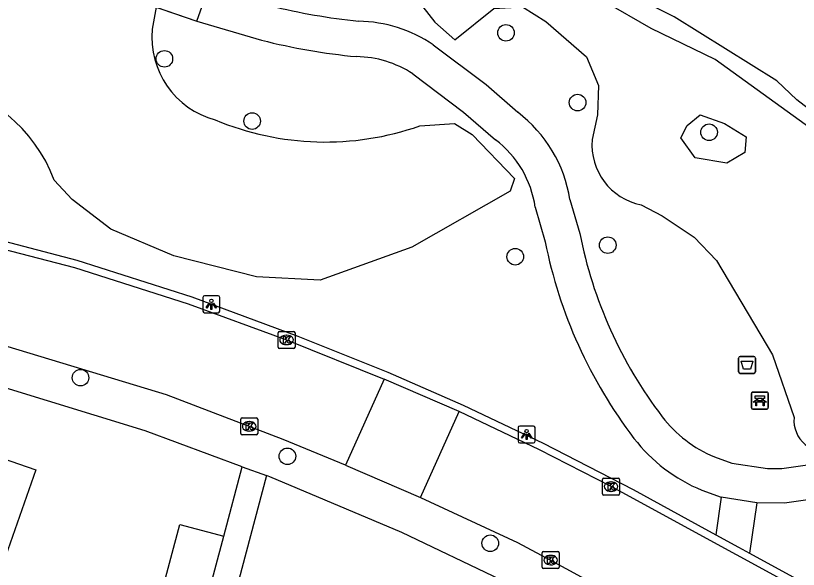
# Model space of a CAD drawing. Extents: x 163686 to 164493, y 382719 to 383870.
# Drawn here: x 164075.02 to 164121.22, y 383663.79 to 383696.44 of the extents above; entities that cross this region are included whole.
import ezdxf

# ---------------------------------------------------------------- set-up
doc = ezdxf.new("R2010")
doc.units = 0
for name, color, linetype in [('IMGEO_Afvalbak', 7, 'Continuous'), ('IMGEO_Bank', 7, 'Continuous'), ('IMGEO_Boom', 7, 'Continuous'), ('IMGEO_Dek', 7, 'Continuous'), ('IMGEO_Groenvoorziening', 7, 'Continuous'), ('IMGEO_Kolk', 7, 'Continuous'), ('IMGEO_Lichtpunt', 7, 'Continuous'), ('IMGEO_Pand', 7, 'Continuous'), ('IMGEO_Rijbaan_lokaal_open', 7, 'Continuous'), ('IMGEO_Voetpad_halfverhard', 7, 'Continuous'), ('IMGEO_Voetpad_open', 7, 'Continuous'), ('IMGEO_Waterloop', 7, 'Continuous')]:
    doc.layers.add(name, color=color, linetype=linetype)

msp = doc.modelspace()

# ---------------------------------------------------------------- linework, layer by layer
at = {"layer": 'IMGEO_Afvalbak'}
for p, q in [((164117.697, 383675.442), (164117.697, 383676.242)), ((164117.697, 383676.242), (164117.697, 383675.442)), ((164117.797, 383676.342), (164118.587, 383676.342)), ((164118.587, 383676.342), (164117.797, 383676.342)), ((164118.687, 383676.242), (164118.687, 383675.442)), ((164118.687, 383675.442), (164118.687, 383676.242)), ((164118.587, 383675.342), (164117.797, 383675.342)), ((164117.797, 383675.342), (164118.587, 383675.342))]:
    msp.add_line(p, q, dxfattribs=at)
msp.add_lwpolyline([(164117.84, 383676.056), (164118.544, 383676.056), (164118.395, 383675.586), (164117.989, 383675.586), (164117.84, 383676.056)], dxfattribs=at)
for centre, start, end in [((164117.797, 383676.242), 90, 180), ((164117.797, 383676.242), 90, 180), ((164118.587, 383676.242), 0, 90), ((164118.587, 383676.242), 360, 90), ((164117.797, 383675.442), 180, 270), ((164117.797, 383675.442), 180, 270), ((164118.587, 383675.442), 270, 0), ((164118.587, 383675.442), 270, 0)]:
    msp.add_arc(centre, 0.1, start, end, dxfattribs=at)
at = {"layer": 'IMGEO_Bank'}
for p, q in [((164118.449, 383673.315), (164118.449, 383674.156)), ((164118.449, 383674.156), (164118.449, 383673.315)), ((164118.524, 383674.24), (164119.365, 383674.24)), ((164119.365, 383674.24), (164118.524, 383674.24)), ((164119.449, 383674.165), (164119.449, 383673.324)), ((164119.449, 383673.324), (164119.449, 383674.165)), ((164119.146, 383673.638), (164118.753, 383673.638)), ((164118.758, 383673.746), (164118.758, 383673.852)), ((164118.802, 383673.852), (164118.802, 383673.746)), ((164119.09, 383673.858), (164118.808, 383673.858)), ((164118.808, 383673.74), (164119.09, 383673.74)), ((164119.096, 383673.746), (164119.096, 383673.852)), ((164119.14, 383673.852), (164119.14, 383673.746)), ((164119.374, 383673.24), (164118.533, 383673.24)), ((164118.533, 383673.24), (164119.374, 383673.24))]:
    msp.add_line(p, q, dxfattribs=at)
for points in [[(164118.752, 383673.858), (164118.666, 383673.858), (164118.666, 383674.019), (164119.229, 383674.019), (164119.229, 383673.858), (164119.146, 383673.858)], [(164118.696, 383673.638), (164118.554, 383673.638), (164118.666, 383673.74), (164118.752, 383673.74)], [(164118.746, 383673.631), (164118.746, 383673.424), (164118.703, 383673.424), (164118.703, 383673.631)], [(164119.146, 383673.74), (164119.229, 383673.74), (164119.341, 383673.638), (164119.202, 383673.638)], [(164119.196, 383673.631), (164119.196, 383673.424), (164119.152, 383673.424), (164119.152, 383673.631)]]:
    msp.add_lwpolyline(points, dxfattribs=at)
for centre, radius, start, end in [((164118.527, 383674.162), 0.0779, 92.4484, 184.2845), ((164118.527, 383674.162), 0.0779, 92.4484, 184.2845), ((164119.371, 383674.162), 0.0779, 2.4484, 94.2845), ((164119.371, 383674.162), 0.0779, 2.4484, 94.2845), ((164118.696, 383673.631), 0.00671, 2.8957, 87.1043), ((164118.753, 383673.631), 0.00671, 92.8957, 177.1043), ((164118.751, 383673.851), 0.00671, 2.8957, 87.1043), ((164118.751, 383673.747), 0.00671, 272.8957, 357.1043), ((164118.808, 383673.851), 0.00671, 92.8957, 177.1043), ((164118.808, 383673.747), 0.00671, 182.8957, 267.1043), ((164119.09, 383673.851), 0.00671, 2.8957, 87.1043), ((164119.09, 383673.747), 0.00671, 272.8957, 357.1043), ((164119.147, 383673.851), 0.00671, 92.8957, 177.1043), ((164119.147, 383673.747), 0.00671, 182.8957, 267.1043), ((164119.145, 383673.631), 0.00671, 2.8957, 87.1043), ((164119.202, 383673.631), 0.00671, 92.8957, 177.1043), ((164118.527, 383673.318), 0.0779, 182.4484, 274.2845), ((164118.527, 383673.318), 0.0779, 182.4484, 274.2845), ((164119.371, 383673.318), 0.0779, 272.4484, 4.2845), ((164119.371, 383673.318), 0.0779, 272.4484, 4.2845)]:
    msp.add_arc(centre, radius, start, end, dxfattribs=at)
at = {"layer": 'IMGEO_Boom'}
for centre in [(164103.964, 383695.424), (164083.798, 383693.894), (164108.189, 383691.314), (164088.979, 383690.22), (164115.954, 383689.56), (164109.969, 383682.906), (164104.512, 383682.222), (164078.849, 383675.089), (164091.062, 383670.453), (164103.036, 383665.327)]:
    msp.add_circle(centre, 0.489, dxfattribs=at)
at = {"layer": 'IMGEO_Dek'}
msp.add_lwpolyline([(164079.435, 383700.576), (164076.964, 383701.421), (164076.282, 383699.42), (164077.897, 383698.797), (164085.72, 383696.113), (164086.438, 383698.183)], close=True, dxfattribs=at)
at = {"layer": 'IMGEO_Groenvoorziening'}
for points in [[(164127.344, 383689.996), (164125.76, 383688.943), (164125.086, 383688.776), (164124.227, 383688.691), (164122.324, 383689.511), (164116.311, 383693.847), (164112.528, 383695.686), (164107.063, 383698.839), (164103.28, 383701.466), (164099.792, 383703.686)], [(164096.469, 383698.671), (164098, 383698.335), (164099.764, 383696.046), (164100.944, 383695.02), (164103.248, 383696.855), (164104.948, 383696.966), (164106.315, 383696.085), (164108.723, 383694.009), (164109.428, 383692.327), (164109.357, 383690.599), (164109.051, 383689.128)], [(164083.318, 383696.937), (164083.082, 383695.64)], [(164118.145, 383689.289), (164118.059, 383688.363), (164117.003, 383687.735), (164115.124, 383688.047), (164114.288, 383689.224), (164114.66, 383689.965), (164115.426, 383690.58), (164116.871, 383690.087), (164118.145, 383689.289)], [(164098.871, 383689.936), (164100.925, 383690.086), (164101.976, 383689.425), (164104.469, 383686.843), (164104.211, 383686.083), (164098.406, 383682.788), (164093.002, 383680.834), (164089.243, 383681.028), (164084.347, 383682.276), (164080.634, 383683.84), (164078.35, 383685.6), (164077.294, 383686.742)], [(164111.945, 383685.284), (164113.191, 383684.64), (164115.07, 383683.373), (164116.387, 383682.009), (164119.688, 383676.427), (164120.969, 383672.734)]]:
    msp.add_lwpolyline(points, dxfattribs=at)
for centre, radius, start, end in [((164088.103, 383695.164), 5.043, 174.5792, 255.088), ((164068.965, 383683.668), 8.878, 20.2569, 143.956), ((164093.299, 383705.817), 16.83, 247.3038, 289.3352), ((164112.631, 383688.812), 3.594, 174.9539, 258.9955), ((164122.825, 383672.579), 1.863, 175.213, 284.4561)]:
    msp.add_arc(centre, radius, start, end, dxfattribs=at)
at = {"layer": 'IMGEO_Kolk'}
for p, q in [((164090.51, 383676.89), (164090.51, 383677.742)), ((164090.585, 383677.816), (164091.437, 383677.816)), ((164090.998, 383677.596), (164091.023, 383677.596)), ((164091.511, 383677.742), (164091.511, 383676.89)), ((164091.437, 383676.816), (164090.585, 383676.816)), ((164091.021, 383677.036), (164090.996, 383677.036)), ((164088.306, 383671.791), (164088.306, 383672.643)), ((164088.381, 383672.717), (164089.233, 383672.717)), ((164088.794, 383672.497), (164088.819, 383672.497)), ((164089.307, 383672.643), (164089.307, 383671.791)), ((164089.233, 383671.717), (164088.381, 383671.717)), ((164088.817, 383671.937), (164088.792, 383671.937)), ((164109.665, 383668.239), (164109.665, 383669.091)), ((164109.74, 383669.165), (164110.592, 383669.165)), ((164110.153, 383668.945), (164110.178, 383668.945)), ((164110.666, 383669.091), (164110.666, 383668.239)), ((164110.176, 383668.385), (164110.151, 383668.385)), ((164110.592, 383668.165), (164109.74, 383668.165)), ((164106.099, 383663.907), (164106.099, 383664.759)), ((164106.174, 383664.833), (164107.026, 383664.833)), ((164107.1, 383664.759), (164107.1, 383663.907)), ((164106.587, 383664.613), (164106.612, 383664.613)), ((164107.026, 383663.833), (164106.174, 383663.833)), ((164106.61, 383664.053), (164106.585, 383664.053))]:
    msp.add_line(p, q, dxfattribs=at)
for points in [[(164090.51, 383676.89), (164090.51, 383677.742)], [(164090.585, 383677.816), (164091.437, 383677.816)], [(164091.511, 383677.742), (164091.511, 383676.89)], [(164090.831, 383677.516), (164090.954, 383677.516), (164090.954, 383677.365), (164091.084, 383677.516), (164091.248, 383677.516), (164091.102, 383677.365), (164091.255, 383677.116), (164091.103, 383677.116), (164091.018, 383677.28), (164090.954, 383677.213), (164090.954, 383677.116), (164090.831, 383677.116), (164090.831, 383677.516)], [(164091.437, 383676.816), (164090.585, 383676.816)], [(164088.306, 383671.791), (164088.306, 383672.643)], [(164088.381, 383672.717), (164089.233, 383672.717)], [(164089.307, 383672.643), (164089.307, 383671.791)], [(164088.627, 383672.417), (164088.75, 383672.417), (164088.75, 383672.266), (164088.88, 383672.417), (164089.044, 383672.417), (164088.898, 383672.266), (164089.051, 383672.017), (164088.899, 383672.017), (164088.814, 383672.181), (164088.75, 383672.114), (164088.75, 383672.017), (164088.627, 383672.017), (164088.627, 383672.417)], [(164089.233, 383671.717), (164088.381, 383671.717)], [(164109.665, 383668.239), (164109.665, 383669.091)], [(164109.74, 383669.165), (164110.592, 383669.165)], [(164109.986, 383668.865), (164110.109, 383668.865), (164110.109, 383668.714), (164110.239, 383668.865), (164110.403, 383668.865), (164110.257, 383668.714), (164110.41, 383668.465), (164110.258, 383668.465), (164110.173, 383668.629), (164110.109, 383668.562), (164110.109, 383668.465), (164109.986, 383668.465), (164109.986, 383668.865)], [(164110.666, 383669.091), (164110.666, 383668.239)], [(164110.592, 383668.165), (164109.74, 383668.165)], [(164106.099, 383663.907), (164106.099, 383664.759)], [(164106.174, 383664.833), (164107.026, 383664.833)], [(164107.1, 383664.759), (164107.1, 383663.907)], [(164106.42, 383664.533), (164106.543, 383664.533), (164106.543, 383664.382), (164106.673, 383664.533), (164106.837, 383664.533), (164106.691, 383664.382), (164106.844, 383664.133), (164106.692, 383664.133), (164106.607, 383664.297), (164106.543, 383664.23), (164106.543, 383664.133), (164106.42, 383664.133), (164106.42, 383664.533)], [(164107.026, 383663.833), (164106.174, 383663.833)]]:
    msp.add_lwpolyline(points, dxfattribs=at)
for centre, start, end in [((164090.587, 383677.74), 91.552, 178.448), ((164090.587, 383677.74), 91.552, 178.448), ((164091.435, 383677.74), 1.552, 88.448), ((164091.435, 383677.74), 1.552, 88.448), ((164090.587, 383676.892), 181.552, 268.448), ((164090.587, 383676.892), 181.552, 268.448), ((164091.435, 383676.892), 271.552, 358.448), ((164091.435, 383676.892), 271.552, 358.448), ((164088.383, 383672.641), 91.552, 178.448), ((164088.383, 383672.641), 91.552, 178.448), ((164089.231, 383672.641), 1.552, 88.448), ((164089.231, 383672.641), 1.552, 88.448), ((164088.383, 383671.793), 181.552, 268.448), ((164088.383, 383671.793), 181.552, 268.448), ((164089.231, 383671.793), 271.552, 358.448), ((164089.231, 383671.793), 271.552, 358.448), ((164109.742, 383669.089), 91.552, 178.448), ((164109.742, 383669.089), 91.552, 178.448), ((164110.59, 383669.089), 1.552, 88.448), ((164110.59, 383669.089), 1.552, 88.448), ((164109.742, 383668.241), 181.552, 268.448), ((164109.742, 383668.241), 181.552, 268.448), ((164110.59, 383668.241), 271.552, 358.448), ((164110.59, 383668.241), 271.552, 358.448), ((164106.176, 383664.757), 91.552, 178.448), ((164106.176, 383664.757), 91.552, 178.448), ((164107.024, 383664.757), 1.552, 88.448), ((164107.024, 383664.757), 1.552, 88.448), ((164106.176, 383663.909), 181.552, 268.448), ((164106.176, 383663.909), 181.552, 268.448), ((164107.024, 383663.909), 271.552, 358.448), ((164107.024, 383663.909), 271.552, 358.448)]:
    msp.add_arc(centre, 0.0765, start, end, dxfattribs=at)
for centre, major_axis, ratio, start_param, end_param in [((164090.997, 383677.316), (-0.387, 0.002), 0.722429, 4.712389, 7.853982), ((164091.022, 383677.316), (-0.39, 0.002), 0.717154, 1.570796, 4.712389), ((164088.793, 383672.217), (-0.387, 0.002), 0.722429, 4.712389, 7.853982), ((164088.818, 383672.217), (-0.39, 0.002), 0.717154, 1.570796, 4.712389), ((164110.152, 383668.665), (-0.387, 0.002), 0.722429, 4.712389, 7.853982), ((164110.177, 383668.665), (-0.39, 0.002), 0.717154, 1.570796, 4.712389), ((164106.586, 383664.333), (-0.387, 0.002), 0.722429, 4.712389, 7.853982), ((164106.611, 383664.333), (-0.39, 0.002), 0.717154, 1.570796, 4.712389)]:
    msp.add_ellipse(centre, major_axis=major_axis, ratio=ratio, start_param=start_param, end_param=end_param, dxfattribs=at)
at = {"layer": 'IMGEO_Lichtpunt'}
for p, q in [((164086.975, 383679.917), (164086.167, 383679.917)), ((164086.975, 383679.917), (164086.167, 383679.917)), ((164086.073, 383679.822), (164086.073, 383679.015)), ((164086.073, 383679.822), (164086.073, 383679.015)), ((164087.069, 383679.015), (164087.069, 383679.822)), ((164087.069, 383679.015), (164087.069, 383679.822)), ((164086.167, 383678.921), (164086.975, 383678.921)), ((164086.167, 383678.921), (164086.975, 383678.921)), ((164104.684, 383672.145), (164104.684, 383671.338)), ((164104.684, 383672.145), (164104.684, 383671.338)), ((164105.586, 383672.24), (164104.778, 383672.24)), ((164105.586, 383672.24), (164104.778, 383672.24)), ((164105.68, 383671.338), (164105.68, 383672.145)), ((164105.68, 383671.338), (164105.68, 383672.145)), ((164104.778, 383671.244), (164105.586, 383671.244)), ((164104.778, 383671.244), (164105.586, 383671.244))]:
    msp.add_line(p, q, dxfattribs=at)
for points in [[(164086.447, 383679.486), (164086.486, 383679.458), (164086.298, 383679.196), (164086.26, 383679.223), (164086.447, 383679.486)], [(164086.549, 383679.438), (164086.596, 383679.438), (164086.596, 383679.116), (164086.549, 383679.116), (164086.549, 383679.438)], [(164086.659, 383679.458), (164086.697, 383679.485), (164086.884, 383679.223), (164086.845, 383679.195), (164086.659, 383679.458)], [(164105.058, 383671.809), (164105.097, 383671.781), (164104.909, 383671.519), (164104.871, 383671.546), (164105.058, 383671.809)], [(164105.16, 383671.761), (164105.207, 383671.761), (164105.207, 383671.439), (164105.16, 383671.439), (164105.16, 383671.761)], [(164105.27, 383671.781), (164105.308, 383671.808), (164105.495, 383671.546), (164105.456, 383671.518), (164105.27, 383671.781)]]:
    msp.add_lwpolyline(points, dxfattribs=at)
for centre in [(164086.572, 383679.62), (164105.183, 383671.943)]:
    msp.add_circle(centre, 0.0994, dxfattribs=at)
for centre, start, end in [((164086.167, 383679.822), 90, 180), ((164086.167, 383679.822), 90, 180), ((164086.975, 383679.822), 0, 90), ((164086.975, 383679.822), 0, 90), ((164086.167, 383679.015), 180, 270), ((164086.167, 383679.015), 180, 270), ((164086.975, 383679.015), 270, 0), ((164086.975, 383679.015), 270, 360), ((164104.778, 383672.145), 90, 180), ((164104.778, 383672.145), 90, 180), ((164105.586, 383672.145), 0, 90), ((164105.586, 383672.145), 0, 90), ((164104.778, 383671.338), 180, 270), ((164104.778, 383671.338), 180, 270), ((164105.586, 383671.338), 270, 0), ((164105.586, 383671.338), 270, 360)]:
    msp.add_arc(centre, 0.0946, start, end, dxfattribs=at)
at = {"layer": 'IMGEO_Pand'}
for points in [[(164063.437, 383667.263), (164063.747, 383668.16), (164064.243, 383667.988), (164064.697, 383669.301), (164066.954, 383668.52), (164068.295, 383672.396), (164076.202, 383669.66), (164074.567, 383664.935), (164074.097, 383663.575)], [(164085.904, 383661.541), (164083.568, 383662.166), (164084.708, 383666.431), (164087.303, 383665.738)], [(164085.904, 383661.541), (164086.163, 383661.472), (164087.303, 383665.738)]]:
    msp.add_lwpolyline(points, dxfattribs=at)
at = {"layer": 'IMGEO_Rijbaan_lokaal_open'}
for points in [[(164022.242, 383689.694), (164044.177, 383688.038), (164052.328, 383687.097), (164058.842, 383686.082), (164064.706, 383684.963), (164070.503, 383683.65), (164078.486, 383681.595), (164085.194, 383679.443), (164091.011, 383677.316), (164096.777, 383675.011)], [(164094.491, 383669.922), (164090.815, 383671.45), (164083.927, 383674.071), (164074.58, 383676.916), (164066.037, 383679.035)], [(164096.777, 383675.011), (164094.491, 383669.922)], [(164101.191, 383673.098), (164096.777, 383675.011)], [(164098.924, 383668.021), (164101.191, 383673.098)], [(164207.225, 383615.819), (164110.166, 383668.665), (164105.936, 383670.838), (164101.191, 383673.098)], [(164094.491, 383669.922), (164098.924, 383668.021)], [(164098.924, 383668.021), (164104.634, 383665.375), (164106.6, 383664.333), (164144.483, 383643.757)]]:
    msp.add_lwpolyline(points, dxfattribs=at)
at = {"layer": 'IMGEO_Voetpad_halfverhard'}
for points in [[(164083.318, 383696.937), (164085.72, 383696.113), (164089.533, 383694.99)], [(164099.669, 383694.721), (164102.785, 383692.378), (164104.663, 383690.741)], [(164098.458, 383693.008), (164101.464, 383690.748), (164103.339, 383689.114)], [(164107.742, 383685.594), (164108.317, 383683.601)], [(164105.69, 383685.142), (164106.277, 383683.106)], [(164116.273, 383670.415), (164117.3, 383670.049), (164119.401, 383669.731), (164120.255, 383669.738), (164125.457, 383670.486)], [(164115.519, 383668.458), (164116.661, 383668.04)], [(164125.754, 383668.45), (164120.402, 383667.682), (164118.778, 383667.709)], [(164116.661, 383668.04), (164116.361, 383665.823)], [(164118.778, 383667.709), (164116.661, 383668.04)], [(164118.778, 383667.709), (164118.34, 383664.744)]]:
    msp.add_lwpolyline(points, dxfattribs=at)
for centre, radius, start, end in [((164098.955, 383732.771), 36.841, 256.0464, 264.2537), ((164095.074, 383687.858), 8.259, 56.1961, 88.6681), ((164098.931, 383732.636), 38.801, 255.983, 264.3975), ((164095.075, 383687.86), 6.16, 56.6842, 89.3632), ((164099.714, 383684.286), 8.134, 9.2545, 52.5223), ((164099.716, 383684.288), 6.035, 8.1389, 53.1032), ((164133.939, 383688.628), 26.11, 191.101, 217.3518), ((164133.982, 383688.649), 28.254, 191.3135, 217.3411), ((164119.201, 383677.428), 7.6, 217.6392, 247.3384), ((164119.213, 383677.445), 9.716, 217.6395, 247.6551)]:
    msp.add_arc(centre, radius, start, end, dxfattribs=at)
at = {"layer": 'IMGEO_Voetpad_open'}
for points in [[(163866.42, 383701.245), (163871.92, 383701.321), (163875.92, 383701.182), (164008.37, 383691.171), (164046.19, 383688.306), (164050.148, 383687.824), (164053.221, 383687.449), (164058.911, 383686.529), (164059.047, 383686.503), (164061.457, 383686.045), (164064.777, 383685.414), (164071.947, 383683.775), (164078.624, 383682.014), (164085.415, 383679.853), (164091.677, 383677.545), (164096.987, 383675.416), (164101.436, 383673.47), (164106.164, 383671.225), (164111.467, 383668.491), (164115.315, 383666.393), (164116.361, 383665.823)], [(164079.435, 383700.576), (164076.964, 383701.421), (164076.282, 383699.42), (164077.897, 383698.797), (164085.72, 383696.113), (164086.438, 383698.183), (164079.435, 383700.576)], [(164088.4, 383669.837), (164082.656, 383671.947), (164073.87, 383674.654), (164065.849, 383676.645), (164061.501, 383677.561)], [(164087.303, 383665.738), (164088.4, 383669.837)], [(164088.4, 383669.837), (164089.831, 383669.312)], [(164089.831, 383669.312), (164087.932, 383662.21)], [(164111.883, 383658.681), (164103.654, 383663.175), (164097.814, 383665.968), (164090.015, 383669.244), (164089.831, 383669.312)], [(164116.361, 383665.823), (164117.696, 383665.095), (164118.34, 383664.744)], [(164118.34, 383664.744), (164173.29, 383634.79), (164175.419, 383633.628), (164176.457, 383633.063)]]:
    msp.add_lwpolyline(points, dxfattribs=at)
at = {"layer": 'IMGEO_Waterloop'}
msp.add_lwpolyline([(164122.261, 383690.615), (164121.126, 383691.477), (164119.948, 383692.591), (164113.894, 383696.375), (164107.881, 383699.403)], dxfattribs=at)

doc.saveas('drawing.dxf')
